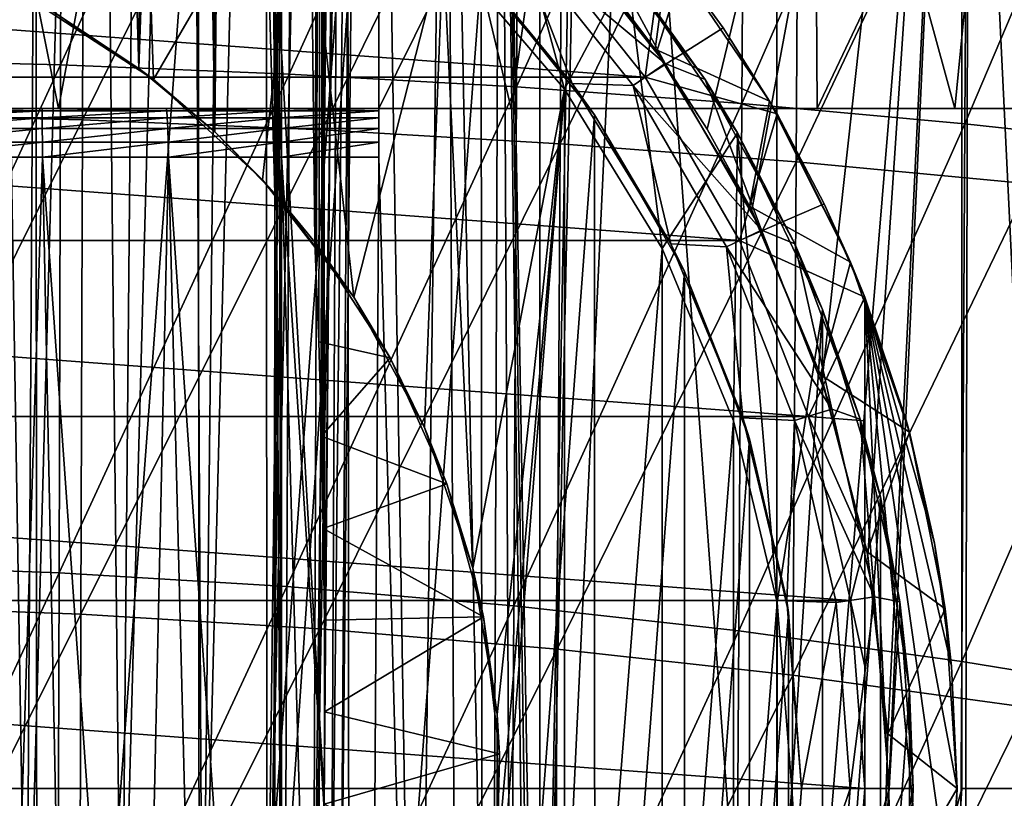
# Model space of a CAD drawing. Header units: metres. Extents: x -109 to 109, y -63 to 140.
# Tile 209 of 480: x 4 to 14, y -18 to -10. Entities that reach past the tile are written whole.
import ezdxf

# ---------------------------------------------------------------- set-up
doc = ezdxf.new("R2010")
doc.units = ezdxf.units.M
doc.layers.add('solid_502308_SW0001', color=7, linetype='CONTINUOUS')

msp = doc.modelspace()

# ---------------------------------------------------------------- linework, layer by layer
at = {"layer": 'solid_502308_SW0001'}
for points in [[(3.95, 4.644084, 9.5416), (4.376612, -21, 9.006297), (3.279645, -21, 9.640318)], [(4.531254, 4.644084, 9.171301), (4.376612, -21, 9.006297), (3.95, 4.644084, 9.5416)], [(5.078022, 4.644084, 8.751751), (5.354336, -21, 8.200477), (4.376612, -21, 9.006297)], [(5.078022, 4.644084, 8.751751), (4.376612, -21, 9.006297), (4.531254, 4.644084, 9.171301)], [(4.646818, -10.001901, -3.530089), (5.531312, -10.586021, -2.752616), (5.078022, 4.644084, -3.351751)], [(5.586143, 4.644084, 8.286143), (5.354336, -21, 8.200477), (5.078022, 4.644084, 8.751751)], [(5.531312, -10.586021, -2.752616), (5.586143, 4.644084, -2.886144), (5.078022, 4.644084, -3.351751)], [(6.051751, 4.644084, 7.778022), (6.186184, -21, 7.244802), (5.354336, -21, 8.200477)], [(6.051751, 4.644084, 7.778022), (5.354336, -21, 8.200477), (5.586143, 4.644084, 8.286143)], [(5.531312, -10.586021, -2.752616), (6.051751, 4.644084, -2.378022), (5.586143, 4.644084, -2.886144)], [(5.531312, -10.586021, -2.752616), (6.315101, -11.241154, -1.811994), (6.051751, 4.644084, -2.378022)], [(6.471301, 4.644084, 7.231254), (6.186184, -21, 7.244802), (6.051751, 4.644084, 7.778022)], [(6.315101, -11.241154, -1.811994), (6.471301, 4.644084, -1.831254), (6.051751, 4.644084, -2.378022)], [(6.841601, 4.644084, 6.65), (6.849507, -21, 6.165303), (6.186184, -21, 7.244802)], [(6.841601, 4.644084, 6.65), (6.186184, -21, 7.244802), (6.471301, 4.644084, 7.231254)], [(6.315101, -11.241154, -1.811994), (6.930896, -11.874221, -0.780524), (6.471301, 4.644084, -1.831254)], [(6.930896, -11.874221, -0.780524), (6.841601, 4.644084, -1.25), (6.471301, 4.644084, -1.831254)], [(7.159832, 4.644084, 6.038684), (6.849507, -21, 6.165303), (6.841601, 4.644084, 6.65)], [(6.930896, -11.874221, -0.780524), (7.159832, 4.644084, -0.638684), (6.841601, 4.644084, -1.25)], [(7.423572, 4.644084, 5.401959), (7.326227, -21, 4.991397), (6.849507, -21, 6.165303)], [(7.423572, 4.644084, 5.401959), (6.849507, -21, 6.165303), (7.159832, 4.644084, 6.038684)], [(6.930896, -11.874221, -0.780524), (7.344524, -12.376793, 0.22147), (7.159832, 4.644084, -0.638684)], [(7.344524, -12.376793, 0.22147), (7.423572, 4.644084, -0.001959), (7.159832, 4.644084, -0.638684)], [(7.779981, 4.644084, 4.071821), (7.603352, -21, 3.755081), (7.326227, -21, 4.991397)], [(7.630814, 4.644084, 4.74467), (7.326227, -21, 4.991397), (7.423572, 4.644084, 5.401959)], [(7.779981, 4.644084, 4.071821), (7.326227, -21, 4.991397), (7.630814, 4.644084, 4.74467)], [(7.344524, -12.376793, 0.22147), (7.383338, -13.399921, 0.369095), (7.423572, 4.644084, -0.001959)], [(7.383338, -13.399921, 0.369095), (7.411291, -14.372667, 0.489076), (7.423572, 4.644084, -0.001959)], [(7.411291, -14.372667, 0.489076), (7.43025, -15.321857, 0.583692), (7.423572, 4.644084, -0.001959)], [(7.443786, -17.210922, 0.694269), (7.630814, 4.644084, 0.65533), (7.423572, 4.644084, -0.001959)], [(7.441019, -16.264923, 0.652683), (7.443786, -17.210922, 0.694269), (7.423572, 4.644084, -0.001959)], [(7.43025, -15.321857, 0.583692), (7.441019, -16.264923, 0.652683), (7.423572, 4.644084, -0.001959)], [(7.438465, -18.160669, 0.706404), (7.507988, -21, 1.101792), (7.630814, 4.644084, 0.65533)], [(7.443786, -17.210922, 0.694269), (7.438465, -18.160669, 0.706404), (7.630814, 4.644084, 0.65533)], [(7.779981, 4.644084, 1.328179), (7.507988, -21, 1.101792), (7.603352, -21, 1.644919)], [(7.630814, 4.644084, 0.65533), (7.507988, -21, 1.101792), (7.779981, 4.644084, 1.328179)], [(7.719307, -9.341116, 1.746664), (7.779981, 4.644084, 1.328179), (7.603352, -21, 1.644919)], [(7.719311, -9.340721, 3.653332), (7.603352, -21, 3.755081), (7.779981, 4.644084, 4.071821)], [(6.999993, 2.5, 2.7), (6.999983, -21, 2.7), (6.920029, -21, 3.755081)], [(6.934866, -9.267901, 3.652697), (6.999993, 2.5, 2.7), (6.920029, -21, 3.755081)], [(6.948201, 2.5, 1.85), (6.934866, -9.267901, 1.747303), (6.999983, -21, 2.7)], [(6.999993, 2.5, 2.7), (6.948201, 2.5, 1.85), (6.999983, -21, 2.7)], [(4.703983, -11, 14.075018), (2.513136, 0, 14.433888), (2.355263, -11, 14.249694)], [(4.703983, -11, 14.075018), (6.74241, 0, 14.022077), (2.513136, 0, 14.433888)], [(9.361381, -11, 13.378528), (6.74241, 0, 14.022077), (4.703983, -11, 14.075018)], [(9.361381, -11, 13.378528), (10.918035, 0, 13.236396), (6.74241, 0, 14.022077)], [(13.928113, -11, 12.225027), (10.918035, 0, 13.236396), (9.361381, -11, 13.378528)], [(10.861981, -10.41186, -15.419655), (10.286116, -9.647855, -15.558339), (14.077567, 0, -14.777308)], [(11.379967, -11.213332, -15.28669), (10.861981, -10.41186, -15.419655), (14.077567, 0, -14.777308)], [(13.928113, -11, 12.225027), (15.007822, 0, 12.08287), (10.918035, 0, 13.236396)], [(11.837392, -12.046963, -15.162107), (11.379967, -11.213332, -15.28669), (14.077567, 0, -14.777308)], [(12.563338, -13.78989, -14.947215), (11.837392, -12.046963, -15.162107), (14.077567, 0, -14.777308)], [(13.031118, -15.601575, -14.78991), (12.563338, -13.78989, -14.947215), (14.077567, 0, -14.777308)], [(13.238515, -17.448441, -14.699668), (13.031118, -15.601575, -14.78991), (14.077567, 0, -14.777308)], [(13.185957, -19.301167, -14.680631), (14.077567, 0, -14.777308), (14.016887, -29.29278, -14.262272)], [(13.185957, -19.301167, -14.680631), (13.238515, -17.448441, -14.699668), (14.077567, 0, -14.777308)], [(18.357611, -11, 10.626278), (15.007822, 0, 12.08287), (13.928113, -11, 12.225027)], [(14.016887, -29.29278, -14.262272), (14.077567, 0, -14.777308), (17.993818, 0, -13.45)], [(15.44925, -27.236919, -13.853247), (14.016887, -29.29278, -14.262272), (17.993818, 0, -13.45)], [(12.45456, -2, 10.930849), (12.51015, -11, 11.078399), (8, -11, 12.108668)], [(8, -2, 8.7), (8, -11, 12.108668), (8, -11, 9.500735)], [(12.45456, -2, 10.930849), (8, -11, 12.108668), (8, -6.495773, 12.028833)], [(8, -2, 8.7), (8, -6.495773, 12.028833), (8, -11, 12.108668)], [(8, -11.021298, 9.274974), (8, -2, 8.7), (8, -11, 9.500735)], [(8, -11.41139, 8.713196), (8, -11.5, 8.7), (8, -2, 8.7)], [(8.389682, -25.5, 8.141802), (8, -2, 8.7), (8, -11.5, 8.7)], [(8, -11.346148, 8.74039), (8, -11.41139, 8.713196), (8, -2, 8.7)], [(8, -11.320956, 8.755077), (8, -11.346148, 8.74039), (8, -2, 8.7)], [(8, -11.230809, 8.830138), (8, -11.320956, 8.755077), (8, -2, 8.7)], [(8, -11.206609, 8.857302), (8, -11.230809, 8.830138), (8, -2, 8.7)], [(8, -11.146626, 8.9408), (8, -11.206609, 8.857302), (8, -2, 8.7)], [(8, -11.095986, 9.036482), (8, -11.146626, 8.9408), (8, -2, 8.7)], [(8, -11.074376, 9.088151), (8, -11.095986, 9.036482), (8, -2, 8.7)], [(8, -11.024373, 9.259675), (8, -11.074376, 9.088151), (8, -2, 8.7)], [(8, -11.021298, 9.274974), (8, -11.024373, 9.259675), (8, -2, 8.7)], [(8.696675, -2, 7.636373), (8, -2, 8.7), (8.389682, -25.5, 8.141802)], [(8.696675, -2, 7.636373), (8.389682, -25.5, 8.141802), (8.806901, -25.5, 7.436927)], [(8.696675, -2, 7.636373), (8.806901, -25.5, 7.436927), (9.165152, -25.5, 6.7)], [(8.696675, -2, 7.636373), (9.165152, -25.5, 6.7), (9.252759, -2, 6.492939)], [(9.252759, -2, 6.492939), (9.165152, -25.5, 6.7), (9.376994, -25.5, 6.174475)], [(9.252759, -2, 6.492939), (9.659258, -25.5, 5.28819), (9.659258, -2, 5.28819)], [(9.252759, -2, 6.492939), (9.610585, -25.5, 5.463449), (9.659258, -25.5, 5.28819)], [(9.252759, -2, 6.492939), (9.558732, -25.5, 5.637794), (9.610585, -25.5, 5.463449)], [(9.252759, -2, 6.492939), (9.376994, -25.5, 6.174475), (9.558732, -25.5, 5.637794)], [(9.659258, -25.5, 5.28819), (10.084812, -5, 3.7), (10.084812, -2, 3.7)], [(9.659258, -2, 5.28819), (9.659258, -25.5, 5.28819), (10.084812, -2, 3.7)], [(10.620711, -5, 1.7), (12.094432, -25.051577, -3.8), (12.094432, -2, -3.8)], [(12.094432, -25.051577, -3.8), (14, -18, -3.8), (14, -2, -3.8)], [(12.094432, -25.051577, -3.8), (14, -2, -3.8), (12.094432, -2, -3.8)], [(12.45456, -2, 10.930849), (16.785463, -2, 9.47537), (12.51015, -11, 11.078399)], [(16.785463, -2, 9.47537), (16.893843, -11, 9.601564), (12.51015, -11, 11.078399)], [(14.775712, -18, -3.875937), (14.780446, -2, -3.876884), (14, -2, -3.8)], [(14, -18, -3.8), (14.775712, -18, -3.875937), (14, -2, -3.8)], [(10.620711, -5, 1.7), (10.084812, -5, 3.7), (9.659258, -25.5, 5.28819)], [(10.620711, -5, 1.7), (9.659258, -25.5, 5.28819), (12.094432, -25.051577, -3.8)], [(2.36628, -10.492733, 14.841049), (2.37488, -5.293695, 14.840931), (4.744489, -5.32188, 14.66417)], [(4.727813, -10.549526, 14.664584), (2.36628, -10.492733, 14.841049), (4.744489, -5.32188, 14.66417)], [(4.727813, -10.549526, 14.664584), (4.744489, -5.32188, 14.66417), (7.103559, -5.368956, 14.370385)], [(7.079849, -10.644281, 14.37119), (4.727813, -10.549526, 14.664584), (7.103559, -5.368956, 14.370385)], [(7.079849, -10.644281, 14.37119), (7.103559, -5.368956, 14.370385), (9.446818, -5.435003, 13.960243)], [(9.417642, -10.777082, 13.961448), (7.079849, -10.644281, 14.37119), (9.446818, -5.435003, 13.960243)], [(9.417642, -10.777082, 13.961448), (9.446818, -5.435003, 13.960243), (11.768997, -5.520103, 13.434412)], [(11.736442, -10.948009, 13.435942), (9.417642, -10.777082, 13.961448), (11.768997, -5.520103, 13.434412)], [(11.736442, -10.948009, 13.435942), (11.768997, -5.520103, 13.434412), (14.064841, -5.624341, 12.793642)], [(14.031512, -11.15715, 12.795329), (11.736442, -10.948009, 13.435942), (14.064841, -5.624341, 12.793642)], [(14.031512, -11.15715, 12.795329), (14.064841, -5.624341, 12.793642), (16.329245, -5.74783, 12.039505)], [(16.298222, -11.404615, 12.04101), (14.031512, -11.15715, 12.795329), (16.329245, -5.74783, 12.039505)], [(2.72464, -30.045698, -15.924301), (4.47329, -6.488606, -16.208912), (2.712836, -5.951638, -16.346155)], [(2.479225, -11.055969, 16.637585), (4.969616, -6.03067, 16.450405), (2.487626, -5.997593, 16.637478)], [(2.479225, -11.055969, 16.637585), (4.953304, -11.117438, 16.45079), (4.969616, -6.03067, 16.450405)], [(4.953304, -11.117438, 16.45079), (7.440337, -6.085798, 16.139524), (4.969616, -6.03067, 16.450405)], [(4.953304, -11.117438, 16.45079), (7.417092, -11.219886, 16.140299), (7.440337, -6.085798, 16.139524)], [(7.417092, -11.219886, 16.140299), (9.894154, -6.162977, 15.705582), (7.440337, -6.085798, 16.139524)], [(7.417092, -11.219886, 16.140299), (9.865445, -11.363314, 15.706785), (9.894154, -6.162977, 15.705582)], [(9.865445, -11.363314, 15.706785), (12.325431, -6.262208, 15.149319), (9.894154, -6.162977, 15.705582)], [(9.865445, -11.363314, 15.706785), (12.293217, -11.54772, 15.150929), (12.325431, -6.262208, 15.149319)], [(12.293217, -11.54772, 15.150929), (14.728563, -6.38349, 14.471583), (12.325431, -6.262208, 15.149319)], [(12.293217, -11.54772, 15.150929), (14.695288, -11.773107, 14.473507), (14.728563, -6.38349, 14.471583)], [(4.489939, -29.50491, -15.803983), (4.47329, -6.488606, -16.208912), (2.72464, -30.045698, -15.924301)], [(4.489939, -29.50491, -15.803983), (6.14211, -7.285665, -16.015343), (4.47329, -6.488606, -16.208912)], [(5.681377, -10.700386, -7.3), (4.402442, -9.864844, -7.3), (5.561318, -7.085154, -7.3)], [(5.681377, -10.700386, -7.3), (5.561318, -7.085154, -7.3), (7.20026, -8.089471, -7.3)], [(6.160404, -28.703827, -15.636261), (6.14211, -7.285665, -16.015343), (4.489939, -29.50491, -15.803983)], [(6.160404, -28.703827, -15.636261), (7.682872, -8.330668, -15.780016), (6.14211, -7.285665, -16.015343)], [(6.805482, -11.735186, -7.3), (5.681377, -10.700386, -7.3), (7.20026, -8.089471, -7.3)], [(7.743843, -12.940828, -7.3), (6.805482, -11.735186, -7.3), (7.20026, -8.089471, -7.3)], [(7.743843, -12.940828, -7.3), (7.20026, -8.089471, -7.3), (8.662058, -9.337942, -7.3)], [(9.910529, -10.79974, -6.3), (8.662058, -9.337942, -6.3), (9.182329, -8.103796, -6.3)], [(9.910529, -10.79974, -6.3), (9.182329, -8.103796, -6.3), (10.554738, -9.582907, -6.3)], [(7.699584, -27.656031, -15.435894), (7.682872, -8.330668, -15.780016), (6.160404, -28.703827, -15.636261)], [(7.699584, -27.656031, -15.435894), (9.054688, -9.601481, -15.522425), (7.682872, -8.330668, -15.780016)], [(9.419682, -9.259746, -8.7), (10.947659, -10.536002, -8.7), (9.712887, -8.987663, -8.7)], [(10.845413, -10.388212, -15.7), (9.655729, -8.926446, -15.7), (10.286116, -9.647855, -15.558339)], [(10.845413, -10.388212, -15.7), (10.976583, -9.390885, -15.7), (9.655729, -8.926446, -15.7)], [(9.712977, -8.987755, -9.5), (9.712887, -8.987663, -8.7), (10.947659, -10.536002, -8.7)], [(9.712977, -8.987755, -9.5), (10.947628, -10.535956, -9.5), (10.20262, -9.15938, -9.75)], [(9.712977, -8.987755, -9.5), (10.947659, -10.536002, -8.7), (10.947628, -10.535956, -9.5)], [(-10.741099, -10.676832, -27.35), (-9.529625, -9.157707, -27.35), (10.741099, -10.676832, -27.35)], [(-9.529625, -9.157707, -27.35), (9.529625, -9.157707, -27.35), (10.741099, -10.676832, -27.35)], [(10.924901, -9.325379, -26.801517), (10.741099, -10.676832, -27.35), (9.529625, -9.157707, -27.35)], [(10.20262, -9.15938, -9.75), (11.356923, -10.701349, -9.75), (10.554738, -9.582907, -6.3)], [(10.947628, -10.535956, -9.5), (11.356923, -10.701349, -9.75), (10.20262, -9.15938, -9.75)], [(6.934866, -9.267901, 1.747303), (7.603352, -21, 1.644919), (6.920029, -21, 1.644919)], [(6.934866, -9.267901, 1.747303), (6.920029, -21, 1.644919), (6.999983, -21, 2.7)], [(6.934866, -9.267901, 3.652697), (6.920029, -21, 3.755081), (7.719311, -9.340721, 3.653332)], [(6.934866, -9.267901, 1.747303), (7.719307, -9.341116, 1.746664), (7.603352, -21, 1.644919)], [(8.732883, -9.267345, -10.9), (9.991473, -10.741026, -10.9), (9.419717, -9.259785, -10.9)], [(9.054688, -9.601481, -15.522425), (9.991473, -10.741026, -10.9), (8.732883, -9.267345, -10.9)], [(9.419682, -9.259746, -8.7), (10.617276, -10.761497, -8.7), (10.947659, -10.536002, -8.7)], [(10.617171, -10.761343, -10.9), (10.617276, -10.761497, -8.7), (9.419682, -9.259746, -8.7)], [(10.617171, -10.761343, -10.9), (9.419682, -9.259746, -8.7), (9.419717, -9.259785, -10.9)], [(9.991473, -10.741026, -10.9), (10.617171, -10.761343, -10.9), (9.419717, -9.259785, -10.9)], [(7.719311, -9.340721, 3.653332), (6.920029, -21, 3.755081), (7.603352, -21, 3.755081)], [(8.470896, -14.284338, -7.3), (7.743843, -12.940828, -7.3), (8.662058, -9.337942, -7.3)], [(8.966917, -15.729168, -7.3), (8.470896, -14.284338, -7.3), (8.662058, -9.337942, -7.3)], [(8.662058, -9.337942, -7.3), (8.662058, -9.337942, -6.3), (9.910529, -10.79974, -6.3)], [(8.662058, -9.337942, -7.3), (9.910529, -10.79974, -6.3), (9.910529, -10.79974, -7.3)], [(8.966917, -15.729168, -7.3), (8.662058, -9.337942, -7.3), (9.910529, -10.79974, -7.3)], [(10.924901, -9.325379, -26.801517), (11.54404, -10.168164, -26.801517), (10.741099, -10.676832, -27.35)], [(10.845413, -10.388212, -15.7), (12.021373, -10.922657, -15.7), (10.976583, -9.390885, -15.7)], [(10.924901, -9.325379, -26.801517), (10.976583, -9.390885, -15.7), (11.54404, -10.168164, -26.801517)], [(11.54404, -10.168164, -26.801517), (10.976583, -9.390885, -15.7), (12.021373, -10.922657, -15.7)], [(9.066924, -26.385309, -15.222127), (9.054688, -9.601481, -15.522425), (7.699584, -27.656031, -15.435894)], [(9.054688, -9.601481, -15.522425), (10.218692, -11.064524, -15.265528), (9.991473, -10.741026, -10.9)], [(9.066924, -26.385309, -15.222127), (10.218692, -11.064524, -15.265528), (9.054688, -9.601481, -15.522425)], [(10.914845, -12.438682, -6.3), (9.910529, -10.79974, -6.3), (10.554738, -9.582907, -6.3)], [(10.914845, -12.438682, -6.3), (10.554738, -9.582907, -6.3), (11.691363, -11.250033, -6.3)], [(11.356923, -10.701349, -9.75), (11.691363, -11.250033, -6.3), (10.554738, -9.582907, -6.3)], [(10.845413, -10.388212, -15.7), (10.286116, -9.647855, -15.558339), (10.861981, -10.41186, -15.419655)], [(5.681377, -10.700386, -7.3), (4.646818, -10.001901, -3.530089), (4.402442, -9.864844, -7.3)], [(5.681377, -10.700386, -7.3), (5.531312, -10.586021, -2.752616), (4.646818, -10.001901, -3.530089)], [(11.54404, -10.168164, -26.801517), (12.098219, -11.054814, -26.801517), (10.741099, -10.676832, -27.35)], [(11.54404, -10.168164, -26.801517), (12.021373, -10.922657, -15.7), (12.098219, -11.054814, -26.801517)], [(10.845413, -10.388212, -15.7), (10.861981, -10.41186, -15.419655), (11.379967, -11.213332, -15.28669)], [(10.845413, -10.388212, -15.7), (11.379967, -11.213332, -15.28669), (11.815561, -12.003781, -15.7)], [(10.845413, -10.388212, -15.7), (11.815561, -12.003781, -15.7), (12.021373, -10.922657, -15.7)], [(2.357677, -15.69178, 14.841166), (2.36628, -10.492733, 14.841049), (4.727813, -10.549526, 14.664584)], [(4.71113, -15.777206, 14.664999), (2.357677, -15.69178, 14.841166), (4.727813, -10.549526, 14.664584)], [(4.71113, -15.777206, 14.664999), (4.727813, -10.549526, 14.664584), (7.079849, -10.644281, 14.37119)], [(5.681377, -10.700386, -7.3), (6.315101, -11.241154, -1.811994), (5.531312, -10.586021, -2.752616)], [(10.617276, -10.761497, -8.7), (11.937893, -12.251177, -8.7), (10.947659, -10.536002, -8.7)], [(10.947628, -10.535956, -9.5), (11.93785, -12.251066, -9.5), (11.356923, -10.701349, -9.75)], [(10.947628, -10.535956, -9.5), (10.947659, -10.536002, -8.7), (11.937893, -12.251177, -8.7)], [(10.947628, -10.535956, -9.5), (11.937893, -12.251177, -8.7), (11.93785, -12.251066, -9.5)], [(-11.712649, -12.359645, -27.35), (-10.741099, -10.676832, -27.35), (11.712649, -12.359645, -27.35)], [(-10.741099, -10.676832, -27.35), (10.741099, -10.676832, -27.35), (11.712649, -12.359645, -27.35)], [(7.056131, -15.919685, 14.371995), (4.71113, -15.777206, 14.664999), (7.079849, -10.644281, 14.37119)], [(6.805482, -11.735186, -7.3), (6.315101, -11.241154, -1.811994), (5.681377, -10.700386, -7.3)], [(7.056131, -15.919685, 14.371995), (7.079849, -10.644281, 14.37119), (9.417642, -10.777082, 13.961448)], [(12.098219, -11.054814, -26.801517), (11.712649, -12.359645, -27.35), (10.741099, -10.676832, -27.35)], [(11.356923, -10.701349, -9.75), (12.280032, -12.391897, -9.75), (11.691363, -11.250033, -6.3)], [(11.93785, -12.251066, -9.5), (12.280032, -12.391897, -9.75), (11.356923, -10.701349, -9.75)], [(9.388455, -16.119301, 13.962654), (7.056131, -15.919685, 14.371995), (9.417642, -10.777082, 13.961448)], [(9.910529, -10.79974, -7.3), (9.910529, -25.20026, -7.3), (8.662058, -26.662058, -7.3)], [(9.218397, -18.763948, -7.3), (9.910529, -10.79974, -7.3), (8.662058, -26.662058, -7.3)], [(9.218397, -17.236052, -7.3), (8.966917, -15.729168, -7.3), (9.910529, -10.79974, -7.3)], [(9.218397, -18.763948, -7.3), (9.218397, -17.236052, -7.3), (9.910529, -10.79974, -7.3)], [(9.388455, -16.119301, 13.962654), (9.417642, -10.777082, 13.961448), (11.736442, -10.948009, 13.435942)], [(9.910529, -10.79974, -7.3), (9.910529, -10.79974, -6.3), (10.914845, -12.438682, -6.3)], [(9.910529, -10.79974, -7.3), (10.914845, -12.438682, -6.3), (10.914845, -12.438682, -7.3)], [(9.910529, -10.79974, -7.3), (10.914845, -12.438682, -7.3), (9.910529, -25.20026, -7.3)], [(9.991473, -10.741026, -10.9), (11.003908, -12.393201, -10.9), (10.617171, -10.761343, -10.9)], [(10.218692, -11.064524, -15.265528), (11.003908, -12.393201, -10.9), (9.991473, -10.741026, -10.9)], [(11.577441, -12.424586, -10.9), (10.617276, -10.761497, -8.7), (10.617171, -10.761343, -10.9)], [(11.003908, -12.393201, -10.9), (11.577441, -12.424586, -10.9), (10.617171, -10.761343, -10.9)], [(10.617276, -10.761497, -8.7), (11.577466, -12.42465, -8.7), (11.937893, -12.251177, -8.7)], [(11.577441, -12.424586, -10.9), (11.577466, -12.42465, -8.7), (10.617276, -10.761497, -8.7)], [(11.815561, -12.003781, -15.7), (12.853844, -12.579556, -15.7), (12.021373, -10.922657, -15.7)], [(12.098219, -11.054814, -26.801517), (12.021373, -10.922657, -15.7), (12.853844, -12.579556, -15.7)], [(9.361381, -11, 13.378528), (1.75, -11, 13.614225), (1.75, -11, 13.053128)], [(3.174337, -11, 12.708649), (9.361381, -11, 13.378528), (1.75, -11, 13.053128)], [(4.703983, -11, 14.075018), (1.75, -11, 14.175323), (1.75, -11, 13.614225)], [(9.361381, -11, 13.378528), (4.703983, -11, 14.075018), (1.75, -11, 13.614225)], [(4.703983, -11, 14.075018), (2.355263, -11, 14.249694), (1.75, -11, 14.175323)], [(3.153188, -11.095307, 12.40707), (4.537655, -11.024326, 11.99775), (3.16341, -11.024326, 12.550447)], [(3.153188, -11.095307, 12.40707), (4.53764, -11.095307, 11.84219), (4.537655, -11.024326, 11.99775)], [(3.16341, -11.024326, 12.550447), (4.538042, -11, 12.168688), (3.174337, -11, 12.708649)], [(3.16341, -11.024326, 12.550447), (4.537655, -11.024326, 11.99775), (4.538042, -11, 12.168688)], [(3.174337, -11, 12.708649), (13.928113, -11, 12.225027), (9.361381, -11, 13.378528)], [(3.174337, -11, 12.708649), (4.538042, -11, 12.168688), (13.928113, -11, 12.225027)], [(4.53764, -11.095307, 11.84219), (5.818889, -11.024326, 11.254473), (4.537655, -11.024326, 11.99775)], [(4.53764, -11.095307, 11.84219), (5.8247, -11.095307, 11.081091), (5.818889, -11.024326, 11.254473)], [(4.537655, -11.024326, 11.99775), (5.813523, -11, 11.443729), (4.538042, -11, 12.168688)], [(4.537655, -11.024326, 11.99775), (5.818889, -11.024326, 11.254473), (5.813523, -11, 11.443729)], [(4.538042, -11, 12.168688), (8, -11, 12.108668), (13.928113, -11, 12.225027)], [(4.538042, -11, 12.168688), (5.813523, -11, 11.443729), (8, -11, 12.108668)], [(5.813523, -11, 11.443729), (6.975182, -11, 10.548332), (8, -11, 12.108668)], [(5.818889, -11.024326, 11.254473), (6.975182, -11, 10.548332), (5.813523, -11, 11.443729)], [(5.818889, -11.024326, 11.254473), (6.980851, -11.024326, 10.335849), (6.975182, -11, 10.548332)], [(5.8247, -11.095307, 11.081091), (6.980851, -11.024326, 10.335849), (5.818889, -11.024326, 11.254473)], [(5.8247, -11.095307, 11.081091), (6.986745, -11.095307, 10.140108), (6.980851, -11.024326, 10.335849)], [(6.975182, -11, 10.548332), (8, -11, 9.500735), (8, -11, 12.108668)], [(6.980851, -11.024326, 10.335849), (8, -11, 9.500735), (6.975182, -11, 10.548332)], [(6.980851, -11.024326, 10.335849), (8, -11.024373, 9.259675), (8, -11, 9.500735)], [(6.986745, -11.095307, 10.140108), (8, -11.024373, 9.259675), (6.980851, -11.024326, 10.335849)], [(6.986745, -11.095307, 10.140108), (8, -11.095986, 9.036482), (8, -11.024373, 9.259675)], [(8, -11, 12.108668), (12.51015, -11, 11.078399), (13.928113, -11, 12.225027)], [(8, -11.021298, 9.274974), (8, -11, 9.500735), (8, -11.024373, 9.259675)], [(8, -11.024373, 9.259675), (8, -11.095986, 9.036482), (8, -11.074376, 9.088151)], [(11.703879, -16.376133, 13.437473), (9.388455, -16.119301, 13.962654), (11.736442, -10.948009, 13.435942)], [(11.703879, -16.376133, 13.437473), (11.736442, -10.948009, 13.435942), (14.031512, -11.15715, 12.795329)], [(12.51015, -11, 11.078399), (18.357611, -11, 10.626278), (13.928113, -11, 12.225027)], [(12.51015, -11, 11.078399), (16.893843, -11, 9.601564), (18.357611, -11, 10.626278)], [(2.47082, -16.114351, 16.637691), (4.953304, -11.117438, 16.45079), (2.479225, -11.055969, 16.637585)], [(2.47082, -16.114351, 16.637691), (4.936986, -16.204233, 16.451178), (4.953304, -11.117438, 16.45079)], [(3.145723, -11.20598, 12.292978), (4.53764, -11.095307, 11.84219), (3.153188, -11.095307, 12.40707)], [(3.145723, -11.20598, 12.292978), (4.538745, -11.20598, 11.717793), (4.53764, -11.095307, 11.84219)], [(4.538745, -11.20598, 11.717793), (5.8247, -11.095307, 11.081091), (4.53764, -11.095307, 11.84219)], [(4.538745, -11.20598, 11.717793), (5.830619, -11.20598, 10.941644), (5.8247, -11.095307, 11.081091)], [(4.936986, -16.204233, 16.451178), (7.417092, -11.219886, 16.140299), (4.953304, -11.117438, 16.45079)], [(5.830619, -11.20598, 10.941644), (6.986745, -11.095307, 10.140108), (5.8247, -11.095307, 11.081091)], [(5.830619, -11.20598, 10.941644), (6.992556, -11.20598, 9.981825), (6.986745, -11.095307, 10.140108)], [(6.992556, -11.20598, 9.981825), (8, -11.095986, 9.036482), (6.986745, -11.095307, 10.140108)], [(6.992556, -11.20598, 9.981825), (8, -11.206609, 8.857302), (8, -11.095986, 9.036482)], [(8, -11.095986, 9.036482), (8, -11.206609, 8.857302), (8, -11.146626, 8.9408)], [(10.225129, -24.925983, -15.016869), (10.218692, -11.064524, -15.265528), (9.066924, -26.385309, -15.222127)], [(10.218692, -11.064524, -15.265528), (11.144716, -12.678553, -15.032136), (11.003908, -12.393201, -10.9)], [(10.225129, -24.925983, -15.016869), (11.144716, -12.678553, -15.032136), (10.218692, -11.064524, -15.265528)], [(12.098219, -11.054814, -26.801517), (12.58443, -11.980479, -26.801517), (11.712649, -12.359645, -27.35)], [(12.098219, -11.054814, -26.801517), (12.853844, -12.579556, -15.7), (12.58443, -11.980479, -26.801517)], [(4.538745, -11.20598, 11.717793), (3.141217, -11.345491, 12.219601), (4.53994, -11.345491, 11.637504)], [(3.145723, -11.20598, 12.292978), (3.141217, -11.345491, 12.219601), (4.538745, -11.20598, 11.717793)], [(4.538745, -11.20598, 11.717793), (4.53994, -11.345491, 11.637504), (5.830619, -11.20598, 10.941644)], [(5.830619, -11.20598, 10.941644), (4.53994, -11.345491, 11.637504), (5.834969, -11.345491, 10.851268)], [(4.936986, -16.204233, 16.451178), (7.39384, -16.354034, 16.141073), (7.417092, -11.219886, 16.140299)], [(5.830619, -11.20598, 10.941644), (5.834969, -11.345491, 10.851268), (6.992556, -11.20598, 9.981825)], [(6.992556, -11.20598, 9.981825), (5.834969, -11.345491, 10.851268), (6.996722, -11.345491, 9.878852)], [(6.805482, -11.735186, -7.3), (6.930896, -11.874221, -0.780524), (6.315101, -11.241154, -1.811994)], [(6.992556, -11.20598, 9.981825), (6.996722, -11.345491, 9.878852), (8, -11.206609, 8.857302)], [(6.996722, -11.345491, 9.878852), (8, -11.346148, 8.74039), (8, -11.206609, 8.857302)], [(7.39384, -16.354034, 16.141073), (9.865445, -11.363314, 15.706785), (7.417092, -11.219886, 16.140299)], [(8, -11.206609, 8.857302), (8, -11.346148, 8.74039), (8, -11.230809, 8.830138)], [(8, -11.230809, 8.830138), (8, -11.346148, 8.74039), (8, -11.320956, 8.755077)], [(11.815561, -12.003781, -15.7), (11.379967, -11.213332, -15.28669), (11.837392, -12.046963, -15.162107)], [(13.998181, -16.690271, 12.797018), (11.703879, -16.376133, 13.437473), (14.031512, -11.15715, 12.795329)], [(13.998181, -16.690271, 12.797018), (14.031512, -11.15715, 12.795329), (16.298222, -11.404615, 12.04101)], [(11.650408, -14.214484, -6.3), (10.914845, -12.438682, -6.3), (11.691363, -11.250033, -6.3)], [(12.099155, -16.083549, -6.3), (11.650408, -14.214484, -6.3), (11.691363, -11.250033, -6.3)], [(12.099155, -16.083549, -6.3), (11.691363, -11.250033, -6.3), (12.566862, -13.068058, -6.3)], [(12.280032, -12.391897, -9.75), (12.566862, -13.068058, -6.3), (11.691363, -11.250033, -6.3)], [(3.140136, -11.5, 12.194185), (4.53994, -11.345491, 11.637504), (3.141217, -11.345491, 12.219601)], [(3.140136, -11.5, 12.194185), (4.541224, -11.5, 11.609393), (4.53994, -11.345491, 11.637504)], [(4.541224, -11.5, 11.609393), (5.834969, -11.345491, 10.851268), (4.53994, -11.345491, 11.637504)], [(4.541224, -11.5, 11.609393), (5.837636, -11.5, 10.819237), (5.834969, -11.345491, 10.851268)], [(5.837636, -11.5, 10.819237), (6.996722, -11.345491, 9.878852), (5.834969, -11.345491, 10.851268)], [(5.837636, -11.5, 10.819237), (6.999488, -11.5, 9.84193), (6.996722, -11.345491, 9.878852)], [(6.999488, -11.5, 9.84193), (8, -11.346148, 8.74039), (6.996722, -11.345491, 9.878852)], [(6.999488, -11.5, 9.84193), (8, -11.5, 8.7), (8, -11.346148, 8.74039)], [(7.39384, -16.354034, 16.141073), (9.836729, -16.563757, 15.707989), (9.865445, -11.363314, 15.706785)], [(8, -11.346148, 8.74039), (8, -11.5, 8.7), (8, -11.41139, 8.713196)], [(9.836729, -16.563757, 15.707989), (12.293217, -11.54772, 15.150929), (9.865445, -11.363314, 15.706785)], [(16.267206, -17.061825, 12.042515), (13.998181, -16.690271, 12.797018), (16.298222, -11.404615, 12.04101)], [(4.093741, -25.5, 11.82365), (4.541224, -11.5, 11.609393), (3.140136, -11.5, 12.194185)], [(4.82665, -25.5, 11.458047), (4.541224, -11.5, 11.609393), (4.093741, -25.5, 11.82365)], [(5.527427, -25.5, 11.03349), (5.837636, -11.5, 10.819237), (4.541224, -11.5, 11.609393)], [(5.527427, -25.5, 11.03349), (4.541224, -11.5, 11.609393), (4.82665, -25.5, 11.458047)], [(6.190969, -25.5, 10.553142), (5.837636, -11.5, 10.819237), (5.527427, -25.5, 11.03349)], [(6.812942, -25.5, 10.020063), (6.999488, -11.5, 9.84193), (5.837636, -11.5, 10.819237)], [(6.812942, -25.5, 10.020063), (5.837636, -11.5, 10.819237), (6.190969, -25.5, 10.553142)], [(7.389357, -25.5, 9.437755), (6.999488, -11.5, 9.84193), (6.812942, -25.5, 10.020063)], [(7.915948, -25.5, 8.81044), (8, -11.5, 8.7), (6.999488, -11.5, 9.84193)], [(7.915948, -25.5, 8.81044), (6.999488, -11.5, 9.84193), (7.389357, -25.5, 9.437755)], [(8.389682, -25.5, 8.141802), (8, -11.5, 8.7), (7.915948, -25.5, 8.81044)], [(9.836729, -16.563757, 15.707989), (12.260997, -16.833401, 15.152541), (12.293217, -11.54772, 15.150929)], [(12.260997, -16.833401, 15.152541), (14.695288, -11.773107, 14.473507), (12.293217, -11.54772, 15.150929)], [(7.743843, -12.940828, -7.3), (6.930896, -11.874221, -0.780524), (6.805482, -11.735186, -7.3)], [(12.260997, -16.833401, 15.152541), (14.662013, -17.162966, 14.47543), (14.695288, -11.773107, 14.473507)], [(7.743843, -12.940828, -7.3), (7.344524, -12.376793, 0.22147), (6.930896, -11.874221, -0.780524)], [(12.58443, -11.980479, -26.801517), (13, -12.940108, -26.801517), (11.712649, -12.359645, -27.35)], [(11.815561, -12.003781, -15.7), (11.837392, -12.046963, -15.162107), (12.546716, -13.740631, -15.7)], [(11.815561, -12.003781, -15.7), (12.546716, -13.740631, -15.7), (12.853844, -12.579556, -15.7)], [(12.546716, -13.740631, -15.7), (11.837392, -12.046963, -15.162107), (12.563338, -13.78989, -14.947215)], [(13, -12.940108, -22.85), (12.58443, -11.980479, -26.801517), (12.853844, -12.579556, -15.7)], [(13, -12.940108, -22.85), (13, -12.940108, -26.801517), (12.58443, -11.980479, -26.801517)], [(11.577466, -12.42465, -8.7), (12.661311, -14.094467, -8.7), (11.937893, -12.251177, -8.7)], [(11.93785, -12.251066, -9.5), (12.661334, -14.094477, -9.5), (12.280032, -12.391897, -9.75)], [(11.93785, -12.251066, -9.5), (11.937893, -12.251177, -8.7), (12.661311, -14.094467, -8.7)], [(11.93785, -12.251066, -9.5), (12.661311, -14.094467, -8.7), (12.661334, -14.094477, -9.5)], [(-12.422418, -14.168156, -27.35), (-11.712649, -12.359645, -27.35), (12.422418, -14.168156, -27.35)], [(-11.712649, -12.359645, -27.35), (11.712649, -12.359645, -27.35), (12.422418, -14.168156, -27.35)], [(8.118674, -13.567209, 0.22147), (7.383338, -13.399921, 0.369095), (7.344524, -12.376793, 0.22147)], [(8.118674, -13.567209, 0.22147), (7.344524, -12.376793, 0.22147), (7.743843, -12.940828, -7.3)], [(10.914845, -12.438682, -7.3), (10.914845, -23.561319, -7.3), (9.910529, -25.20026, -7.3)], [(10.914845, -12.438682, -7.3), (10.914845, -12.438682, -6.3), (11.650408, -14.214484, -6.3)], [(10.914845, -12.438682, -7.3), (11.650408, -14.214484, -6.3), (11.650408, -14.214484, -7.3)], [(10.914845, -12.438682, -7.3), (11.650408, -14.214484, -7.3), (10.914845, -23.561319, -7.3)], [(11.003908, -12.393201, -10.9), (11.745527, -14.183599, -10.9), (11.577441, -12.424586, -10.9)], [(11.144716, -12.678553, -15.032136), (11.745527, -14.183599, -10.9), (11.003908, -12.393201, -10.9)], [(12.279106, -14.212399, -10.9), (11.577466, -12.42465, -8.7), (11.577441, -12.424586, -10.9)], [(11.745527, -14.183599, -10.9), (12.279106, -14.212399, -10.9), (11.577441, -12.424586, -10.9)], [(11.577466, -12.42465, -8.7), (12.279088, -14.212353, -8.7), (12.661311, -14.094467, -8.7)], [(12.279106, -14.212399, -10.9), (12.279088, -14.212353, -8.7), (11.577466, -12.42465, -8.7)], [(13, -12.940108, -26.801517), (12.422418, -14.168156, -27.35), (11.712649, -12.359645, -27.35)], [(12.280032, -12.391897, -9.75), (12.953156, -14.19661, -9.75), (12.566862, -13.068058, -6.3)], [(12.661334, -14.094477, -9.5), (12.953156, -14.19661, -9.75), (12.280032, -12.391897, -9.75)], [(12.546716, -13.740631, -15.7), (13.459229, -14.332401, -15.7), (12.853844, -12.579556, -15.7)], [(13, -12.940108, -22.85), (12.853844, -12.579556, -15.7), (13.459229, -14.332401, -15.7)], [(11.145905, -23.318956, -14.841219), (11.144716, -12.678553, -15.032136), (10.225129, -24.925983, -15.016869)], [(11.144716, -12.678553, -15.032136), (11.813527, -14.399573, -14.841797), (11.745527, -14.183599, -10.9)], [(11.145905, -23.318956, -14.841219), (11.813527, -14.399573, -14.841797), (11.144716, -12.678553, -15.032136)], [(8.118674, -13.567209, 0.22147), (7.743843, -12.940828, -7.3), (8.470896, -14.284338, -7.3)], [(13, -14.215415, -27.038385), (12.422418, -14.168156, -27.35), (13, -12.940108, -26.801517)], [(13, -12.940108, -22.85), (13.950001, -17.999996, -21.9), (13.892867, -19.261457, -21.957132)], [(13, -12.940108, -22.85), (13.892867, -16.738537, -21.957132), (13.950001, -17.999996, -21.9)], [(13, -12.940108, -22.85), (13.892867, -19.261457, -21.957132), (13.719583, -20.524986, -22.130417)], [(13, -12.940108, -22.85), (13.719583, -20.524986, -22.130417), (13.424868, -21.791567, -22.425133)], [(13, -12.940108, -22.85), (13.424868, -21.791567, -22.425133), (13, -23.059891, -22.85)], [(13, -14.215415, -27.038385), (13, -12.940108, -26.801517), (13, -23.059891, -22.85)], [(13, -12.940108, -22.85), (13, -23.059891, -22.85), (13, -12.940108, -26.801517)], [(13, -12.940108, -22.85), (13.459229, -14.332401, -15.7), (13.424867, -14.208432, -22.425133)], [(13, -12.940108, -22.85), (13.719582, -15.47501, -22.130419), (13.892867, -16.738537, -21.957132)], [(13, -12.940108, -22.85), (13.424867, -14.208432, -22.425133), (13.719582, -15.47501, -22.130419)], [(12.25, -18, -6.3), (12.099155, -16.083549, -6.3), (12.566862, -13.068058, -6.3)], [(12.25, -18, -6.3), (12.566862, -13.068058, -6.3), (12.566862, -22.931942, -6.3)], [(12.566862, -13.068058, -6.3), (13.1616, -14.99634, -6.3), (12.566862, -22.931942, -6.3)], [(12.953156, -14.19661, -9.75), (13.1616, -14.99634, -6.3), (12.566862, -13.068058, -6.3)], [(8.118674, -13.567209, 0.22147), (7.411291, -14.372667, 0.489076), (7.383338, -13.399921, 0.369095)], [(8.701573, -14.862307, 0.22147), (7.411291, -14.372667, 0.489076), (8.118674, -13.567209, 0.22147)], [(8.701573, -14.862307, 0.22147), (8.118674, -13.567209, 0.22147), (8.470896, -14.284338, -7.3)], [(12.546716, -13.740631, -15.7), (12.563338, -13.78989, -14.947215), (13.02412, -15.563856, -15.7)], [(12.546716, -13.740631, -15.7), (13.02412, -15.563856, -15.7), (13.459229, -14.332401, -15.7)], [(13.02412, -15.563856, -15.7), (12.563338, -13.78989, -14.947215), (13.031118, -15.601575, -14.78991)], [(-12.854777, -16.062344, -27.35), (-12.422418, -14.168156, -27.35), (12.854777, -16.062344, -27.35)], [(-12.422418, -14.168156, -27.35), (12.422418, -14.168156, -27.35), (12.854777, -16.062344, -27.35)], [(12.279088, -14.212353, -8.7), (13.101985, -16.02508, -8.7), (12.661311, -14.094467, -8.7)], [(13, -15.479711, -27.210249), (12.854777, -16.062344, -27.35), (12.422418, -14.168156, -27.35)], [(13, -14.215415, -27.038385), (13, -15.479711, -27.210249), (12.422418, -14.168156, -27.35)], [(12.661334, -14.094477, -9.5), (12.661311, -14.094467, -8.7), (13.101985, -16.02508, -8.7)], [(12.661334, -14.094477, -9.5), (13.102011, -16.025206, -9.5), (12.953156, -14.19661, -9.75)], [(12.661334, -14.094477, -9.5), (13.101985, -16.02508, -8.7), (13.102011, -16.025206, -9.5)], [(11.650408, -14.214484, -7.3), (11.650408, -21.785515, -7.3), (10.914845, -23.561319, -7.3)], [(11.650408, -14.214484, -7.3), (11.650408, -14.214484, -6.3), (12.099155, -16.083549, -6.3)], [(11.650408, -14.214484, -7.3), (12.099155, -16.083549, -6.3), (12.099155, -16.083549, -7.3)], [(11.650408, -14.214484, -7.3), (12.099155, -16.083549, -7.3), (11.650408, -21.785515, -7.3)], [(11.745527, -14.183599, -10.9), (12.19795, -16.068047, -10.9), (12.279106, -14.212399, -10.9)], [(11.813527, -14.399573, -14.841797), (12.19795, -16.068047, -10.9), (11.745527, -14.183599, -10.9)], [(12.19795, -16.068047, -10.9), (12.706473, -16.084814, -10.9), (12.279106, -14.212399, -10.9)], [(12.279088, -14.212353, -8.7), (12.706472, -16.084808, -8.7), (13.101985, -16.02508, -8.7)], [(12.706473, -16.084814, -10.9), (12.706472, -16.084808, -8.7), (12.279088, -14.212353, -8.7)], [(12.706473, -16.084814, -10.9), (12.279088, -14.212353, -8.7), (12.279106, -14.212399, -10.9)], [(12.953156, -14.19661, -9.75), (13.36259, -16.078751, -9.75), (13.1616, -14.99634, -6.3)], [(13.102011, -16.025206, -9.5), (13.36259, -16.078751, -9.75), (12.953156, -14.19661, -9.75)], [(13, -14.215415, -27.038385), (13, -23.059891, -22.85), (13, -15.479711, -27.210249)], [(13.424867, -14.208432, -22.425133), (13.459229, -14.332401, -15.7), (13.719582, -15.47501, -22.130419)], [(8.701573, -14.862307, 0.22147), (7.43025, -15.321857, 0.583692), (7.411291, -14.372667, 0.489076)], [(8.701573, -14.862307, 0.22147), (8.470896, -14.284338, -7.3), (8.966917, -15.729168, -7.3)], [(13.02412, -15.563856, -15.7), (13.826735, -16.149683, -15.7), (13.459229, -14.332401, -15.7)], [(13.719582, -15.47501, -22.130419), (13.459229, -14.332401, -15.7), (13.826735, -16.149683, -15.7)], [(11.812336, -21.604332, -14.712572), (11.813527, -14.399573, -14.841797), (11.145905, -23.318956, -14.841219)], [(11.812336, -21.604332, -14.712572), (12.21603, -16.185858, -14.708843), (11.813527, -14.399573, -14.841797)], [(11.813527, -14.399573, -14.841797), (12.21603, -16.185858, -14.708843), (12.19795, -16.068047, -10.9)], [(9.079332, -16.231323, 0.22147), (7.43025, -15.321857, 0.583692), (8.701573, -14.862307, 0.22147)], [(9.079332, -16.231323, 0.22147), (8.701573, -14.862307, 0.22147), (8.966917, -15.729168, -7.3)], [(13.1616, -14.99634, -6.3), (13.1616, -21.00366, -6.3), (12.566862, -22.931942, -6.3)], [(13.1616, -14.99634, -6.3), (13.462234, -16.991327, -6.3), (13.1616, -21.00366, -6.3)], [(13.36259, -16.078751, -9.75), (13.462234, -16.991327, -6.3), (13.1616, -14.99634, -6.3)], [(9.079332, -16.231323, 0.22147), (7.441019, -16.264923, 0.652683), (7.43025, -15.321857, 0.583692)], [(13, -15.479711, -27.210249), (13, -16.739351, -27.314806), (12.854777, -16.062344, -27.35)], [(13, -15.479711, -27.210249), (13, -23.059891, -22.85), (13, -16.739351, -27.314806)], [(13.719582, -15.47501, -22.130419), (13.826735, -16.149683, -15.7), (13.892867, -16.738537, -21.957132)], [(13.02412, -15.563856, -15.7), (13.031118, -15.601575, -14.78991), (13.237999, -17.436371, -15.7)], [(13.02412, -15.563856, -15.7), (13.237999, -17.436371, -15.7), (13.826735, -16.149683, -15.7)], [(2.349062, -20.890835, 14.841285), (2.357677, -15.69178, 14.841166), (4.71113, -15.777206, 14.664999)], [(13.237999, -17.436371, -15.7), (13.031118, -15.601575, -14.78991), (13.238515, -17.448441, -14.699668)], [(4.694423, -21.004921, 14.665416), (2.349062, -20.890835, 14.841285), (4.71113, -15.777206, 14.664999)], [(4.694423, -21.004921, 14.665416), (4.71113, -15.777206, 14.664999), (7.056131, -15.919685, 14.371995)], [(9.079332, -16.231323, 0.22147), (8.966917, -15.729168, -7.3), (9.218397, -17.236052, -7.3)], [(7.032379, -21.195166, 14.372806), (4.694423, -21.004921, 14.665416), (7.056131, -15.919685, 14.371995)], [(7.032379, -21.195166, 14.372806), (7.056131, -15.919685, 14.371995), (9.388455, -16.119301, 13.962654)], [(-13, -18, -27.35), (-12.854777, -16.062344, -27.35), (13, -18, -27.35)], [(-12.854777, -16.062344, -27.35), (12.854777, -16.062344, -27.35), (13, -18, -27.35)], [(12.099155, -16.083549, -7.3), (12.099155, -19.916451, -7.3), (11.650408, -21.785515, -7.3)], [(12.099155, -16.083549, -7.3), (12.099155, -16.083549, -6.3), (12.25, -18, -6.3)], [(12.099155, -16.083549, -7.3), (12.25, -18, -6.3), (12.25, -18, -7.3)], [(12.099155, -16.083549, -7.3), (12.25, -18, -7.3), (12.099155, -19.916451, -7.3)], [(12.19795, -16.068047, -10.9), (12.35, -18, -10.9), (12.706473, -16.084814, -10.9)], [(12.35, -18, -14.641758), (12.35, -18, -10.9), (12.19795, -16.068047, -10.9)], [(12.21603, -16.185858, -14.708843), (12.35, -18, -14.641758), (12.19795, -16.068047, -10.9)], [(12.35, -18, -10.9), (12.85, -18, -10.9), (12.706473, -16.084814, -10.9)], [(12.706472, -16.084808, -8.7), (12.85, -18, -8.7), (13.101985, -16.02508, -8.7)], [(12.85, -18, -10.9), (12.85, -18, -8.7), (12.706472, -16.084808, -8.7)], [(12.706473, -16.084814, -10.9), (12.85, -18, -10.9), (12.706472, -16.084808, -8.7)], [(12.85, -18, -8.7), (13.25, -18, -8.7), (13.101985, -16.02508, -8.7)], [(13, -16.739351, -27.314806), (13, -18, -27.35), (12.854777, -16.062344, -27.35)], [(13.102011, -16.025206, -9.5), (13.101985, -16.02508, -8.7), (13.25, -18, -8.7)], [(13.102011, -16.025206, -9.5), (13.25, -18, -9.5), (13.36259, -16.078751, -9.75)], [(13.102011, -16.025206, -9.5), (13.25, -18, -8.7), (13.25, -18, -9.5)], [(13.25, -18, -9.5), (13.5, -18, -9.75), (13.36259, -16.078751, -9.75)], [(13.36259, -16.078751, -9.75), (13.5, -18, -9.75), (13.462234, -16.991327, -6.3)], [(2.462407, -21.172741, 16.6378), (4.936986, -16.204233, 16.451178), (2.47082, -16.114351, 16.637691)], [(2.462407, -21.172741, 16.6378), (4.92065, -21.291054, 16.451567), (4.936986, -16.204233, 16.451178)], [(4.92065, -21.291054, 16.451567), (7.39384, -16.354034, 16.141073), (4.936986, -16.204233, 16.451178)], [(9.359228, -21.461653, 13.963868), (7.032379, -21.195166, 14.372806), (9.388455, -16.119301, 13.962654)], [(9.359228, -21.461653, 13.963868), (9.388455, -16.119301, 13.962654), (11.703879, -16.376133, 13.437473)], [(12.215849, -19.815359, -14.6435), (12.21603, -16.185858, -14.708843), (11.812336, -21.604332, -14.712572)], [(12.215849, -19.815359, -14.6435), (12.35, -18, -14.641758), (12.21603, -16.185858, -14.708843)], [(13.237999, -17.436371, -15.7), (13.95, -18, -15.7), (13.826735, -16.149683, -15.7)], [(13.892867, -16.738537, -21.957132), (13.826735, -16.149683, -15.7), (13.95, -18, -15.7)], [(9.079332, -16.231323, 0.22147), (7.443786, -17.210922, 0.694269), (7.441019, -16.264923, 0.652683)], [(9.243061, -17.641779, 0.22147), (7.443786, -17.210922, 0.694269), (9.079332, -16.231323, 0.22147)], [(9.243061, -17.641779, 0.22147), (9.079332, -16.231323, 0.22147), (9.218397, -17.236052, -7.3)], [(4.92065, -21.291054, 16.451567), (7.370563, -21.488243, 16.14185), (7.39384, -16.354034, 16.141073)], [(7.370563, -21.488243, 16.14185), (9.836729, -16.563757, 15.707989), (7.39384, -16.354034, 16.141073)], [(11.671269, -21.804468, 13.439015), (9.359228, -21.461653, 13.963868), (11.703879, -16.376133, 13.437473)], [(11.671269, -21.804468, 13.439015), (11.703879, -16.376133, 13.437473), (13.998181, -16.690271, 12.797018)], [(7.370563, -21.488243, 16.14185), (9.807982, -21.764307, 15.709198), (9.836729, -16.563757, 15.707989)], [(9.807982, -21.764307, 15.709198), (12.260997, -16.833401, 15.152541), (9.836729, -16.563757, 15.707989)], [(13.964801, -22.223696, 12.798721), (11.671269, -21.804468, 13.439015), (13.998181, -16.690271, 12.797018)], [(13.964801, -22.223696, 12.798721), (13.998181, -16.690271, 12.797018), (16.267206, -17.061825, 12.042515)], [(13, -16.739351, -27.314806), (13, -23.059891, -22.85), (13, -18, -27.35)], [(13.892867, -16.738537, -21.957132), (13.95, -18, -15.7), (13.950001, -17.999996, -21.9)], [(9.807982, -21.764307, 15.709198), (12.228743, -22.119247, 15.15416), (12.260997, -16.833401, 15.152541)], [(12.228743, -22.119247, 15.15416), (14.662013, -17.162966, 14.47543), (12.260997, -16.833401, 15.152541)], [(13.462234, -16.991327, -6.3), (13.462234, -19.008673, -6.3), (13.1616, -21.00366, -6.3)], [(13.5, -18, -9.75), (13.462234, -19.008673, -6.3), (13.462234, -16.991327, -6.3)], [(16.236139, -22.719446, 12.04404), (13.964801, -22.223696, 12.798721), (16.267206, -17.061825, 12.042515)], [(9.243061, -17.641779, 0.22147), (7.438465, -18.160669, 0.706404), (7.443786, -17.210922, 0.694269)], [(12.228743, -22.119247, 15.15416), (14.628701, -22.553062, 14.477366), (14.662013, -17.162966, 14.47543)], [(9.243061, -17.641779, 0.22147), (9.218397, -17.236052, -7.3), (9.218397, -18.763948, -7.3)], [(13.237999, -17.436371, -15.7), (13.185957, -19.301167, -14.680631), (13.18407, -19.320021, -15.7)], [(13.237999, -17.436371, -15.7), (13.18407, -19.320021, -15.7), (13.95, -18, -15.7)], [(13.237999, -17.436371, -15.7), (13.238515, -17.448441, -14.699668), (13.185957, -19.301167, -14.680631)], [(9.188986, -19.060677, 0.22147), (7.438465, -18.160669, 0.706404), (9.243061, -17.641779, 0.22147)], [(9.188986, -19.060677, 0.22147), (9.243061, -17.641779, 0.22147), (9.218397, -18.763948, -7.3)], [(12.854777, -19.937656, -27.35), (-13, -18, -27.35), (13, -18, -27.35)], [(12.854777, -19.937656, -27.35), (-12.854777, -19.937656, -27.35), (-13, -18, -27.35)], [(13.878649, -19.839294, -3.8), (14, -18, -3.8), (12.094432, -25.051577, -3.8)], [(12.099155, -19.916451, -6.3), (12.25, -18, -6.3), (12.566862, -22.931942, -6.3)], [(12.25, -18, -7.3), (12.25, -18, -6.3), (12.099155, -19.916451, -6.3)], [(12.25, -18, -7.3), (12.099155, -19.916451, -6.3), (12.099155, -19.916451, -7.3)], [(12.19795, -19.931953, -10.9), (12.706473, -19.915186, -10.9), (12.85, -18, -10.9)], [(12.19795, -19.931953, -10.9), (12.85, -18, -10.9), (12.35, -18, -10.9)], [(12.215849, -19.815359, -14.6435), (12.19795, -19.931953, -10.9), (12.35, -18, -10.9)], [(12.215849, -19.815359, -14.6435), (12.35, -18, -10.9), (12.35, -18, -14.641758)], [(12.706472, -19.915192, -8.7), (13.101985, -19.97492, -8.7), (13.25, -18, -8.7)], [(12.706472, -19.915192, -8.7), (13.25, -18, -8.7), (12.85, -18, -8.7)], [(12.706473, -19.915186, -10.9), (12.706472, -19.915192, -8.7), (12.85, -18, -8.7)], [(12.706473, -19.915186, -10.9), (12.85, -18, -8.7), (12.85, -18, -10.9)], [(13, -19.26284, -27.314684), (12.854777, -19.937656, -27.35), (13, -18, -27.35)], [(13, -23.059891, -22.85), (13, -19.26284, -27.314684), (13, -18, -27.35)], [(13.101985, -19.97492, -8.7), (13.102011, -19.974794, -9.5), (13.25, -18, -9.5)], [(13.25, -18, -8.7), (13.101985, -19.97492, -8.7), (13.25, -18, -9.5)], [(13.102011, -19.974794, -9.5), (13.36259, -19.921249, -9.75), (13.5, -18, -9.75)], [(13.25, -18, -9.5), (13.102011, -19.974794, -9.5), (13.5, -18, -9.75)], [(13.18407, -19.320021, -15.7), (13.808453, -19.982191, -15.7), (13.95, -18, -15.7)], [(13.5, -18, -9.75), (13.36259, -19.921249, -9.75), (13.462234, -19.008673, -6.3)], [(13.950001, -17.999996, -21.9), (13.95, -18, -15.7), (13.808453, -19.982191, -15.7)], [(13.892867, -19.261457, -21.957132), (13.950001, -17.999996, -21.9), (13.808453, -19.982191, -15.7)], [(13.878649, -19.839294, -3.8), (14.775712, -18, -3.875937), (14, -18, -3.8)], [(14.670646, -19.75893, -3.875937), (14.775712, -18, -3.875937), (13.878649, -19.839294, -3.8)]]:
    msp.add_3dface(points, dxfattribs=at)

doc.saveas('drawing.dxf')
